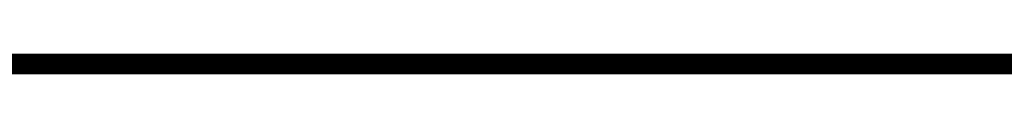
# Model space of a CAD drawing. Header units: millimetres. Extents: x 138 to 555, y 26 to 334.
# Tile 694 of 713: x 344.668 to 356.914, y 324.282 to 324.536. Entities that reach past the tile are written whole.
import ezdxf

# ---------------------------------------------------------------- set-up
doc = ezdxf.new("R2010")
doc.units = ezdxf.units.MM
doc.layers.add('DrillDrawing', color=1, linetype='Continuous')

msp = doc.modelspace()

# ---------------------------------------------------------------- linework, layer by layer
at = {"layer": 'DrillDrawing', "const_width": 0.254}
msp.add_lwpolyline([(279.16975916, 324.40941976), (368.82045616, 324.40941976)], dxfattribs=at)

doc.saveas('drawing.dxf')
